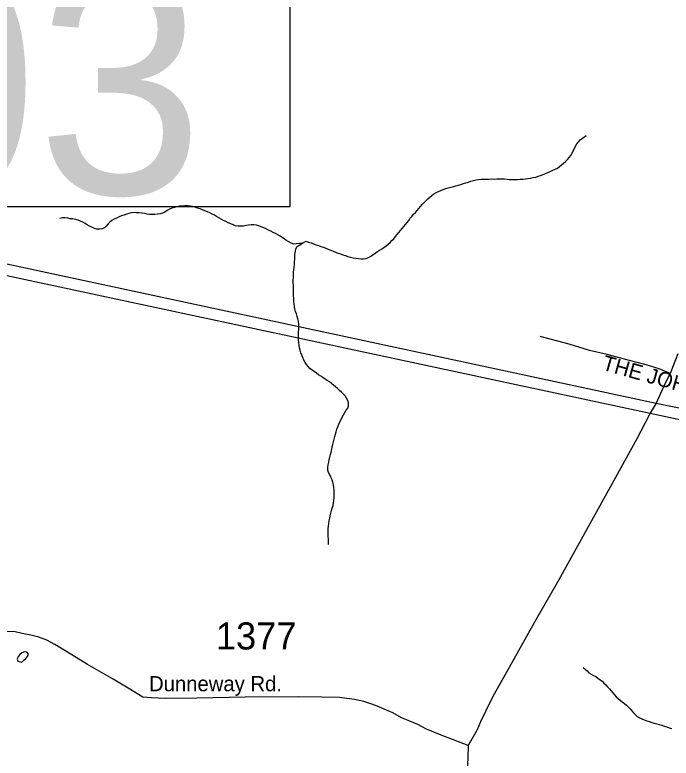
# Model space of a CAD drawing. Extents: x 1950930 to 2061844, y 904556 to 1017002.
# Drawn here: x 1982409 to 1986522, y 989483 to 994137 of the extents above; entities that cross this region are included whole.
import ezdxf

# ---------------------------------------------------------------- set-up
doc = ezdxf.new("R2010")
doc.units = 0
for name, color, linetype in [('Exist Hydrographic Creek Single Shore', 7, 'Continuous'), ('Exist Hydrographic Misc Water Feature', 7, 'Continuous'), ('Exist Road Non-System Type 51', 7, 'Continuous'), ('Exist Road Non-System Type 51 Label', 7, 'Continuous'), ('Exist Road Secondary Structure Standard Bridge Number Label', 7, 'Continuous'), ('Exist Road Secondary Type 51 Attributed', 7, 'Continuous'), ('Exist Road Secondary Type 51 Label', 7, 'Continuous'), ('Exist Road Secondary Type 51 Number Label', 7, 'Continuous'), ('Exist Utilities Electrical Transmission Line', 7, 'Continuous')]:
    doc.layers.add(name, color=color, linetype=linetype)

msp = doc.modelspace()

# ---------------------------------------------------------------- linework, layer by layer
at = {"layer": 'Exist Hydrographic Creek Single Shore'}
msp.add_lwpolyline([(1985970, 990051), (1985982.3, 990040.2), (1985994.4, 990029.2), (1986006.9, 990018.2), (1986020.5, 990008.9), (1986034.8, 990001.2), (1986049.2, 989993.5), (1986063.1, 989984.3), (1986076, 989974.1), (1986088.5, 989964.1), (1986100.6, 989952.3), (1986112.3, 989941.3), (1986123.8, 989929.6), (1986134.7, 989917.1), (1986144.9, 989904.6), (1986155.6, 989891.2), (1986166.1, 989878.8), (1986177.3, 989867.1), (1986189.2, 989856.1), (1986201.9, 989846), (1986215.1, 989835.8), (1986228.6, 989825.8), (1986241.1, 989815.6), (1986253.2, 989804.8), (1986264.3, 989792.1), (1986275.1, 989779.6), (1986285.8, 989767.1), (1986297.1, 989755.4), (1986309.2, 989744.5), (1986322.5, 989735.1), (1986337.1, 989728.3), (1986352.7, 989722.2), (1986368.4, 989717), (1986384, 989711.8), (1986399.8, 989706.4), (1986415.4, 989702.1), (1986431.4, 989697.7), (1986447, 989693.2), (1986463, 989688.8), (1986478.4, 989683.6), (1986494.1, 989678.3), (1986509.7, 989673), (1986525.3, 989667.8)], dxfattribs=at)
at = {"layer": 'Exist Hydrographic Misc Water Feature'}
for points in [[(1985460.5, 993109.8), (1985476.9, 993109.5), (1985493.3, 993108.2), (1985509.7, 993107.1), (1985526.1, 993106.7), (1985542.5, 993106.4), (1985558.9, 993106.9), (1985575.3, 993107.4), (1985591.7, 993108.7), (1985608.1, 993110), (1985624.3, 993112.1), (1985640.7, 993114.3), (1985656.7, 993118), (1985672.7, 993121.8), (1985688.1, 993126.4), (1985703.7, 993131.8), (1985719, 993138.1), (1985734.2, 993144.3), (1985749.4, 993150.5), (1985764.4, 993156.8), (1985779.7, 993163.9), (1985794.9, 993170.2), (1985809.1, 993178), (1985822.4, 993187.6), (1985835.5, 993198.1), (1985848, 993208.4), (1985860.1, 993219.6), (1985871.6, 993231.7), (1985882.3, 993243.8), (1985892.3, 993256.7), (1985900.5, 993271.4), (1985908.3, 993285.9), (1985915.5, 993300.5), (1985923.1, 993315.1), (1985931.3, 993329.8), (1985940.7, 993342.7), (1985951.8, 993354), (1985965.3, 993364.4), (1985989.3, 993381.1)], [(1984210.5, 992707.4), (1984234.1, 992720.1), (1984249.2, 992714.8), (1984264.8, 992708.7), (1984280.4, 992703.5), (1984296.2, 992698.2), (1984311.6, 992693), (1984326.9, 992687), (1984342.3, 992681.6), (1984357.7, 992675.6), (1984372.9, 992669.5), (1984388.3, 992663.5), (1984403.4, 992657.4), (1984418.8, 992651.4), (1984434.2, 992645.3), (1984449.6, 992640), (1984464.9, 992634), (1984480.7, 992629.6), (1984496.3, 992625.1), (1984512.1, 992620.7), (1984528.7, 992616.3), (1984545.3, 992613.5), (1984561.9, 992610.7), (1984578.3, 992609.5), (1984594.5, 992610), (1984609.9, 992612.1), (1984624.9, 992617.6), (1984639, 992625.5), (1984653.2, 992635.1), (1984666.9, 992644.6), (1984680.7, 992655), (1984694.4, 992663.7), (1984708.5, 992672.4), (1984722.1, 992681.2), (1984735.8, 992690.8), (1984748.5, 992701.2), (1984760.6, 992712.4), (1984771.9, 992723.6), (1984782.8, 992735.8), (1984793.4, 992748.6), (1984803.9, 992761.5), (1984814.4, 992773.6), (1984824.8, 992786.5), (1984835.3, 992799.4), (1984845.7, 992811.5), (1984856, 992824.5), (1984866.4, 992837.4), (1984876.9, 992850.3), (1984887.1, 992863.2), (1984897.4, 992875.3), (1984908.1, 992888.2), (1984918.7, 992900.3), (1984929.4, 992913.1), (1984940.1, 992925.2), (1984950.9, 992938.2), (1984962, 992950.3), (1984973.1, 992962.4), (1984984.5, 992973.5), (1984996.4, 992984.8), (1985008.7, 992996.1), (1985021.5, 993006.4), (1985035, 993016), (1985048.9, 993024.8), (1985063.3, 993031.9), (1985078.5, 993038.1), (1985094, 993044.3), (1985109.4, 993049.7), (1985125.2, 993054.4), (1985141.2, 993058.1), (1985157, 993062.7), (1985173, 993066.5), (1985188.8, 993070.2), (1985204.6, 993074.9), (1985220.2, 993080.4), (1985235.7, 993084.9), (1985251.5, 993090.3), (1985267.1, 993094.9), (1985283.1, 993100.4), (1985298.9, 993104), (1985315.1, 993106.2), (1985331.3, 993107.5), (1985347.7, 993108), (1985364.1, 993108.6), (1985380.5, 993109), (1985396.9, 993109.5), (1985413.3, 993109.2), (1985429.7, 993109.6), (1985460.5, 993109.8)], [(1984210.5, 992707.4), (1984193, 992706.1), (1984172.7, 992703.3), (1984156.1, 992701.9), (1984141, 992708), (1984126.4, 992715.7), (1984112.1, 992724.2), (1984098.3, 992732.7), (1984084.8, 992742.8), (1984071, 992751.3), (1984056.7, 992759.8), (1984042.3, 992767.5), (1984027.8, 992775.1), (1984013.2, 992782), (1983998.2, 992789.7), (1983983.5, 992796.6), (1983968.3, 992803.5), (1983953.3, 992810.4), (1983938, 992816.5), (1983922.2, 992820.9), (1983906.2, 992822.8), (1983890.2, 992822.3), (1983873.8, 992820.3), (1983857.4, 992818.1), (1983840.8, 992815.1), (1983824.6, 992813.9), (1983808, 992814.2), (1983792, 992817), (1983776.6, 992823), (1983761.6, 992829.1), (1983746.6, 992835.9), (1983731.9, 992842.9), (1983717.1, 992850.6), (1983702.6, 992858.3), (1983687.8, 992865.9), (1983673.4, 992873.6), (1983659.3, 992882.1), (1983645.1, 992889.8), (1983630.6, 992897.5), (1983615.4, 992904.3), (1983600.2, 992910.5), (1983585.1, 992916.4), (1983569.7, 992922.5), (1983553.9, 992927.7), (1983538.5, 992933), (1983522.5, 992936.6), (1983506.5, 992939.4), (1983489.9, 992940.5), (1983473.3, 992940.9), (1983456.9, 992939.6), (1983440.7, 992938.3), (1983424.5, 992935.4), (1983408.5, 992930.8), (1983392.7, 992926.2), (1983378, 992919.9), (1983363.4, 992911.2), (1983349.5, 992902.5), (1983334.5, 992896.2), (1983318.7, 992891.6), (1983302.5, 992889.5), (1983286.1, 992887.4), (1983269.5, 992886.9), (1983253.3, 992886.4), (1983237.1, 992890.1), (1983220.9, 992893.7), (1983204.9, 992896.4), (1983188.5, 992897.7), (1983172.1, 992898), (1983155.5, 992899.1), (1983139.3, 992897.8), (1983123.3, 992894.1), (1983107.7, 992888.6), (1983092.1, 992883.2), (1983076.9, 992877.8), (1983061.6, 992871.5), (1983046.4, 992864.4), (1983031, 992858.2), (1983016.9, 992850.3), (1983004.2, 992839.8), (1982993.1, 992827.8), (1982981.8, 992814.9), (1982970.1, 992803.6), (1982956.2, 992796.6), (1982939.4, 992794.5), (1982922.7, 992795.6), (1982907.2, 992800.1), (1982891.8, 992806.9), (1982877, 992813.8), (1982862.7, 992822.3), (1982848.9, 992830.8), (1982834.6, 992838.5), (1982819.6, 992846.2), (1982804.6, 992852.2), (1982788.6, 992856.7), (1982772.4, 992859.5), (1982756, 992860.6), (1982739.8, 992863.4), (1982723.6, 992867), (1982707.6, 992865.8), (1982691.4, 992862)], [(1984168.4, 992279.9), (1984164.1, 992296.4), (1984161.1, 992312.1), (1984159.2, 992328.5), (1984157.8, 992344.9), (1984156.8, 992361.5), (1984155.9, 992377.9), (1984155.5, 992394.3), (1984154.9, 992410.7), (1984154.7, 992427.1), (1984154.3, 992443.6), (1984153.9, 992459.9), (1984153.9, 992476.4), (1984154.3, 992492.7), (1984154.7, 992509.2), (1984155.7, 992525.6), (1984157, 992541.9), (1984158.8, 992557.5), (1984160.6, 992573.9), (1984162.1, 992590.2), (1984162.9, 992606.6), (1984162.9, 992623.1), (1984164.3, 992639.4), (1984166.6, 992656.6), (1984170.5, 992672.9), (1984178.5, 992686.8), (1984195.7, 992697), (1984210.5, 992707.4)], [(1984373.9, 990821.7), (1984373.7, 990838.1), (1984373.5, 990854.5), (1984373.3, 990871), (1984373.1, 990887.3), (1984372.9, 990903.8), (1984373.3, 990920.2), (1984373.9, 990936.6), (1984375.5, 990953.1), (1984378.2, 990969.4), (1984381.7, 990984.8), (1984385.4, 991001.2), (1984389.3, 991017.5), (1984393.2, 991033), (1984398.3, 991048.5), (1984403.2, 991064), (1984406.5, 991080.3), (1984408.8, 991096.7), (1984409.6, 991113.1), (1984409.8, 991129.5), (1984409.8, 991145.9), (1984409, 991162.3), (1984407.3, 991178.8), (1984405.1, 991195.2), (1984401.2, 991210.9), (1984396.7, 991226.6), (1984389.7, 991241.6), (1984381.9, 991256.4), (1984374.9, 991271.4), (1984371, 991287), (1984370.8, 991303.5), (1984372.9, 991319.8), (1984376.4, 991336.2), (1984379.4, 991352.5), (1984382.7, 991368), (1984386.6, 991384.4), (1984390.7, 991399.9), (1984394.6, 991416.2), (1984398.3, 991431.7), (1984402, 991448), (1984405.9, 991464.3), (1984409.6, 991479.9), (1984413.5, 991496.2), (1984417.6, 991511.7), (1984422.1, 991527.2), (1984427.4, 991543.5), (1984433, 991558.2), (1984439.3, 991573.5), (1984446.1, 991589.1), (1984452.8, 991603.7), (1984460, 991618.3), (1984468.2, 991632.9), (1984476.4, 991646.7), (1984485.2, 991661.3), (1984495.1, 991675), (1984499.4, 991689.7), (1984498.8, 991706.9), (1984495.3, 991723.4), (1984487.9, 991737.6), (1984478.1, 991750.8), (1984467.4, 991762.6), (1984455.9, 991775.1), (1984444, 991786.1), (1984431.5, 991797.8), (1984419.2, 991808.7), (1984406.5, 991818.8), (1984393.8, 991828.9), (1984380.5, 991839.1), (1984366.9, 991848.3), (1984353.2, 991856.8), (1984339, 991866.1), (1984325.7, 991874.7), (1984312, 991884), (1984298.4, 991894.1), (1984284.5, 991903.4), (1984271, 991912.7), (1984258.3, 991922.7), (1984247, 991934.5), (1984237.3, 991947), (1984228.3, 991961.2), (1984220.1, 991975.2), (1984212.9, 991991), (1984206.6, 992005.9), (1984201, 992020.8), (1984196.5, 992037.4), (1984192.8, 992052.9), (1984190.2, 992069.5), (1984187.9, 992085.9), (1984186.9, 992102.4), (1984186.5, 992118.8), (1984186.7, 992135.2), (1984187.3, 992151.6), (1984187.9, 992168), (1984187.9, 992184.4), (1984187.5, 992200.8), (1984186.3, 992217.2), (1984183.2, 992232.9), (1984178.9, 992248.6), (1984173.6, 992264.3), (1984168.4, 992279.9)], [(1982452.8, 990084.6), (1982465.1, 990095.8), (1982477.2, 990107), (1982488, 990119.1), (1982494.6, 990134.6), (1982484.3, 990147.1), (1982468.4, 990148.2), (1982453, 990142), (1982439.9, 990132.4), (1982429.8, 990119.5), (1982422.6, 990102.4), (1982428, 990090.8), (1982452.8, 990084.6)]]:
    msp.add_lwpolyline(points, dxfattribs=at)
at = {"layer": 'Exist Road Non-System Type 51'}
msp.add_lwpolyline([(1986510.8, 991894.5), (1986446.1, 991920.8), (1986365.4, 991946), (1986253.4, 991975.3), (1986120.9, 992009.9), (1986009.2, 992035.6), (1985882.5, 992074.3), (1985701.2, 992122.3)], dxfattribs=at)
at = {"layer": 'Exist Road Secondary Structure Standard Bridge Number Label'}
msp.add_lwpolyline([(1980416.3, 994472.2), (1984132.2, 994472.2), (1984132.2, 992935.7), (1980416.3, 992935.7)], close=True, dxfattribs=at)
at = {"layer": 'Exist Road Secondary Type 51 Attributed'}
for points in [[(1986564.5, 992014.4), (1986520.1, 991902.5), (1986474, 991808.7), (1986427.7, 991706.8), (1986390.1, 991642.2), (1986383.5, 991630.9), (1986307.2, 991483), (1986140.4, 991179.5), (1985915.6, 990776.1), (1985817.1, 990600.2), (1985664.6, 990334.7), (1985526.2, 990085.1), (1985403.7, 989869.3), (1985359.3, 989775.4), (1985327.2, 989711.5), (1985307.1, 989659.5), (1985250, 989561.8)], [(1985250, 989561.8), (1985079.6, 989627.1), (1984989.1, 989665), (1984933.3, 989694.4), (1984883.3, 989714.5), (1984831.3, 989736.5), (1984777.3, 989766.7), (1984723.4, 989790.8), (1984679.4, 989808.9), (1984646.4, 989821.4), (1984596.8, 989838.4), (1984537.6, 989851.1), (1984489.5, 989857.3), (1984443.6, 989863.4), (1984331.6, 989865.5), (1984185.6, 989867.8), (1983851.5, 989864.5), (1983549.4, 989859.1), (1983353.5, 989857.6), (1983265.6, 989859.8), (1983211.5, 989865.9), (1983119.6, 989922.1), (1983025.7, 989978.2), (1982864, 990068.6), (1982738.1, 990146.8), (1982658.3, 990194.9), (1982608.2, 990221.2), (1982558.4, 990241.2), (1982508.3, 990253.2), (1982454.5, 990263.4), (1982410.5, 990273.5), (1982360.5, 990275.5)], [(1985250, 989561.8), (1985247.9, 989485.9), (1985242.6, 989405.7)]]:
    msp.add_lwpolyline(points, dxfattribs=at)
at = {"layer": 'Exist Utilities Electrical Transmission Line'}
for p, q in [((1979246.7, 993245.2), (1986427.7, 991706.8)), ((1979241.7, 993171), (1986390.1, 991642.2)), ((1986427.7, 991706.8), (1990043.4, 990930.8))]:
    msp.add_line(p, q, dxfattribs=at)
msp.add_lwpolyline([(1986390.1, 991642.2), (1989987.4, 990873), (1994138.3, 989986.3)], dxfattribs=at)

# ---------------------------------------------------------------- texts
at = {"layer": 'Exist Road Non-System Type 51 Label'}
msp.add_text('  THE JOHNSON LN', height=95, rotation=344.2817, dxfattribs=at).set_placement((1986015.6, 991935.2))
at = {"layer": 'Exist Road Secondary Structure Standard Bridge Number Label'}
msp.add_text('203', height=1400, dxfattribs=at).set_placement((1980466.5, 993014.8))
at = {"layer": 'Exist Road Secondary Type 51 Label'}
msp.add_text('Dunneway Rd.', height=95, dxfattribs=at).set_placement((1983249.6, 989901.8))
at = {"layer": 'Exist Road Secondary Type 51 Number Label'}
msp.add_text('1377', height=170, dxfattribs=at).set_placement((1983668.1, 990163.4))

doc.saveas('drawing.dxf')
